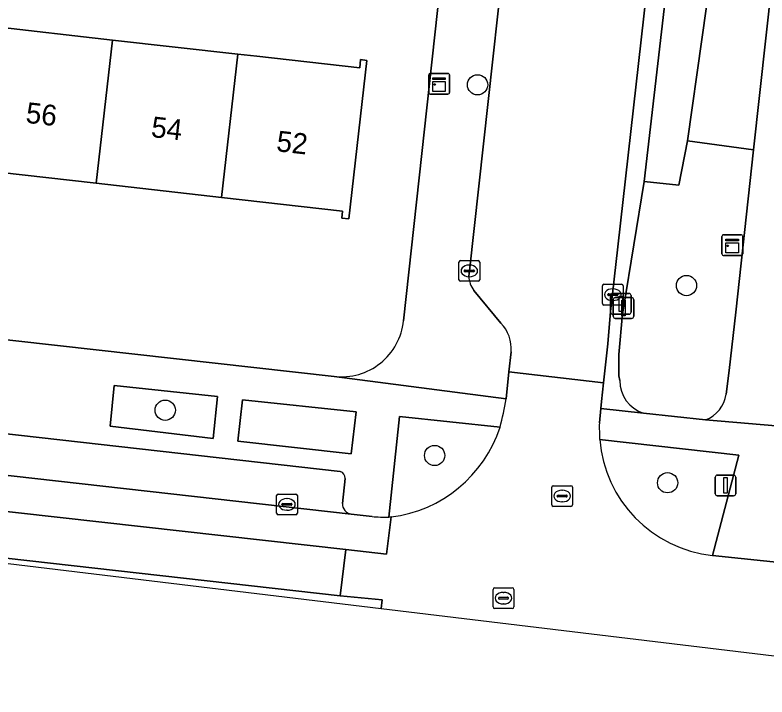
# Model space of a CAD drawing. Extents: x 162026 to 163502, y 387295 to 388169.
# Drawn here: x 162692.94 to 162729.21, y 387346.99 to 387379.89 of the extents above; entities that cross this region are included whole.
import ezdxf

# ---------------------------------------------------------------- set-up
doc = ezdxf.new("R2010")
doc.units = 0
for name, color, linetype in [('IMGEO_Boom', 7, 'Continuous'), ('IMGEO_Erf', 7, 'Continuous'), ('IMGEO_Groenvoorziening', 7, 'Continuous'), ('IMGEO_Kast', 7, 'Continuous'), ('IMGEO_Kolk', 7, 'Continuous'), ('IMGEO_Lichtmast', 7, 'Continuous'), ('IMGEO_Pand', 7, 'Continuous'), ('IMGEO_Pand_nummerreeks', 7, 'Continuous'), ('IMGEO_Parkeervlak_open', 7, 'Continuous'), ('IMGEO_Rijbaan_lokaal_gesloten', 7, 'Continuous'), ('IMGEO_Rijbaan_lokaal_open', 7, 'Continuous'), ('IMGEO_Rioolput', 7, 'Continuous'), ('IMGEO_Voetpad_open', 7, 'Continuous')]:
    doc.layers.add(name, color=color, linetype=linetype)

msp = doc.modelspace()

# ---------------------------------------------------------------- linework, layer by layer
at = {"layer": 'IMGEO_Boom'}
for centre in [(162715.252, 387376.527), (162725.33, 387366.839), (162700.189, 387360.823), (162713.183, 387358.639), (162724.419, 387357.324)]:
    msp.add_circle(centre, 0.489, dxfattribs=at)
at = {"layer": 'IMGEO_Erf'}
for points in [[(162711.681, 387365.136), (162714.319, 387389.235), (162710.961, 387389.556), (162710.656, 387386.395), (162705.894, 387386.789), (162706.289, 387390.002), (162703.754, 387390.287), (162703.434, 387387.426), (162698.693, 387387.954), (162693.885, 387388.49), (162694.206, 387391.362), (162691.885, 387391.623), (162691.566, 387388.763), (162686.824, 387389.291), (162682.017, 387389.827), (162682.338, 387392.698)], [(162691.767, 387379.351), (162697.641, 387378.689), (162703.694, 387378.007), (162704.601, 387377.905), (162709.569, 387377.344), (162709.614, 387377.741), (162709.912, 387377.707), (162709.043, 387370.056), (162708.708, 387370.094), (162708.745, 387370.424), (162702.909, 387371.087), (162696.856, 387371.774), (162690.983, 387372.441)], [(162594.077, 387375.086), (162622.081, 387372.119), (162708.34, 387362.452)]]:
    msp.add_lwpolyline(points, dxfattribs=at)
msp.add_arc((162708.68, 387365.45), 3.017, 263.529, 354.0245, dxfattribs=at)
at = {"layer": 'IMGEO_Groenvoorziening'}
for points in [[(162725.09, 387387.439), (162723.295, 387371.861), (162724.967, 387371.688), (162725.377, 387373.826), (162727.457, 387388.503)], [(162728.925, 387388.397), (162727.457, 387388.503), (162725.377, 387373.826), (162728.564, 387373.387), (162730.037, 387386.799)], [(162728.564, 387373.387), (162725.377, 387373.826), (162724.967, 387371.688), (162723.295, 387371.861), (162722.29, 387365.755), (162722.244, 387365.476), (162722.063, 387363.507), (162722.065, 387362.477), (162722.108, 387362.255)], [(162727.242, 387361.598), (162727.394, 387362.747), (162727.703, 387365.55), (162728.564, 387373.387)], [(162716.336, 387359.999), (162711.486, 387360.526), (162710.969, 387355.669), (162711.09, 387355.675)], [(162723.257, 387360.68), (162726.254, 387360.358)], [(162727.862, 387358.651), (162721.142, 387359.413)], [(162726.59, 387353.81), (162727.862, 387358.651)]]:
    msp.add_lwpolyline(points, dxfattribs=at)
for points in [[(162702.493, 387359.46), (162702.703, 387361.491), (162697.729, 387362.024), (162697.529, 387360.056)], [(162709.161, 387358.717), (162709.403, 387360.752), (162703.907, 387361.323), (162703.687, 387359.326)]]:
    msp.add_lwpolyline(points, close=True, dxfattribs=at)
for centre, radius, start, end in [((162723.763, 387362.256), 1.655, 180.0261, 252.1972), ((162725.693, 387361.819), 1.565, 291.014, 351.8921), ((162710.303, 387361.975), 6.349, 277.1242, 341.8697), ((162727.246, 387359.898), 6.123, 184.5417, 263.8512)]:
    msp.add_arc(centre, radius, start, end, dxfattribs=at)
at = {"layer": 'IMGEO_Kast'}
for p, q in [((162712.976, 387377.076), (162713.817, 387377.076)), ((162713.817, 387377.076), (162712.976, 387377.076)), ((162712.901, 387376.151), (162712.901, 387376.992)), ((162712.901, 387376.992), (162712.901, 387376.151)), ((162713.901, 387377.001), (162713.901, 387376.16)), ((162713.901, 387376.16), (162713.901, 387377.001)), ((162713.826, 387376.076), (162712.985, 387376.076)), ((162712.985, 387376.076), (162713.826, 387376.076)), ((162727.04, 387368.366), (162727.04, 387369.207)), ((162727.04, 387369.207), (162727.04, 387368.366)), ((162727.115, 387369.291), (162727.956, 387369.291)), ((162727.956, 387369.291), (162727.115, 387369.291)), ((162728.04, 387369.216), (162728.04, 387368.375)), ((162728.04, 387368.375), (162728.04, 387369.216)), ((162727.965, 387368.291), (162727.124, 387368.291)), ((162727.124, 387368.291), (162727.965, 387368.291))]:
    msp.add_line(p, q, dxfattribs=at)
for points in [[(162713.096, 387376.866), (162713.696, 387376.866), (162713.696, 387376.781), (162713.096, 387376.781), (162713.096, 387376.866)], [(162713.096, 387376.691), (162713.696, 387376.691), (162713.696, 387376.202), (162713.096, 387376.202), (162713.096, 387376.691)], [(162727.235, 387369.081), (162727.835, 387369.081), (162727.835, 387368.996), (162727.235, 387368.996), (162727.235, 387369.081)], [(162727.235, 387368.906), (162727.835, 387368.906), (162727.835, 387368.417), (162727.235, 387368.417), (162727.235, 387368.906)]]:
    msp.add_lwpolyline(points, dxfattribs=at)
for centre in [(162713.18, 387376.54), (162727.319, 387368.755)]:
    msp.add_circle(centre, 0.0377, dxfattribs=at)
for centre, start, end in [((162712.979, 387376.998), 92.4484, 184.2845), ((162712.979, 387376.998), 92.4484, 184.2845), ((162713.823, 387376.998), 2.4484, 94.2845), ((162713.823, 387376.998), 2.4484, 94.2845), ((162712.979, 387376.154), 182.4484, 274.2845), ((162712.979, 387376.154), 182.4484, 274.2845), ((162713.823, 387376.154), 272.4484, 4.2845), ((162713.823, 387376.154), 272.4484, 4.2845), ((162727.118, 387369.213), 92.4484, 184.2845), ((162727.118, 387369.213), 92.4484, 184.2845), ((162727.962, 387369.213), 2.4484, 94.2845), ((162727.962, 387369.213), 2.4484, 94.2845), ((162727.118, 387368.369), 182.4484, 274.2845), ((162727.118, 387368.369), 182.4484, 274.2845), ((162727.962, 387368.369), 272.4484, 4.2845), ((162727.962, 387368.369), 272.4484, 4.2845)]:
    msp.add_arc(centre, 0.0779, start, end, dxfattribs=at)
at = {"layer": 'IMGEO_Kolk'}
for p, q in [((162714.355, 387367.12), (162714.355, 387367.972)), ((162714.43, 387368.046), (162715.282, 387368.046)), ((162715.356, 387367.972), (162715.356, 387367.12)), ((162714.843, 387367.826), (162714.868, 387367.826)), ((162714.614, 387367.54), (162714.614, 387367.552)), ((162715.052, 387367.503), (162714.654, 387367.503)), ((162714.657, 387367.589), (162715.055, 387367.589)), ((162714.866, 387367.266), (162714.841, 387367.266)), ((162715.098, 387367.552), (162715.098, 387367.54)), ((162715.282, 387367.046), (162714.43, 387367.046)), ((162721.35, 387366.899), (162722.202, 387366.899)), ((162721.275, 387365.973), (162721.275, 387366.825)), ((162721.763, 387366.679), (162721.788, 387366.679)), ((162722.276, 387366.825), (162722.276, 387365.973)), ((162721.534, 387366.393), (162721.534, 387366.405)), ((162721.972, 387366.356), (162721.574, 387366.356)), ((162721.577, 387366.442), (162721.975, 387366.442)), ((162722.018, 387366.405), (162722.018, 387366.393)), ((162722.202, 387365.899), (162721.35, 387365.899)), ((162721.786, 387366.119), (162721.761, 387366.119)), ((162705.634, 387356.778), (162706.486, 387356.778)), ((162705.559, 387355.852), (162705.559, 387356.704)), ((162706.047, 387356.558), (162706.072, 387356.558)), ((162706.56, 387356.704), (162706.56, 387355.852)), ((162705.818, 387356.272), (162705.818, 387356.284)), ((162706.256, 387356.235), (162705.858, 387356.235)), ((162705.861, 387356.321), (162706.259, 387356.321)), ((162706.07, 387355.998), (162706.045, 387355.998)), ((162706.302, 387356.284), (162706.302, 387356.272)), ((162706.486, 387355.778), (162705.634, 387355.778))]:
    msp.add_line(p, q, dxfattribs=at)
for points in [[(162714.355, 387367.12), (162714.355, 387367.972)], [(162714.43, 387368.046), (162715.282, 387368.046)], [(162715.356, 387367.972), (162715.356, 387367.12)], [(162715.282, 387367.046), (162714.43, 387367.046)], [(162721.35, 387366.899), (162722.202, 387366.899)], [(162721.275, 387365.973), (162721.275, 387366.825)], [(162722.276, 387366.825), (162722.276, 387365.973)], [(162722.202, 387365.899), (162721.35, 387365.899)], [(162705.634, 387356.778), (162706.486, 387356.778)], [(162705.559, 387355.852), (162705.559, 387356.704)], [(162706.56, 387356.704), (162706.56, 387355.852)], [(162706.486, 387355.778), (162705.634, 387355.778)]]:
    msp.add_lwpolyline(points, dxfattribs=at)
for centre, radius, start, end in [((162714.432, 387367.97), 0.0765, 91.552, 178.448), ((162714.432, 387367.97), 0.0765, 91.552, 178.448), ((162715.28, 387367.97), 0.0765, 1.552, 88.448), ((162715.28, 387367.97), 0.0765, 1.552, 88.448), ((162714.654, 387367.549), 0.0403, 85.8775, 175.7526), ((162714.651, 387367.539), 0.0366, 178.938, 274.7102), ((162715.055, 387367.546), 0.043, 264.8664, 352.4533), ((162715.059, 387367.551), 0.0386, 1.7309, 96.639), ((162714.432, 387367.122), 0.0765, 181.552, 268.448), ((162714.432, 387367.122), 0.0765, 181.552, 268.448), ((162715.28, 387367.122), 0.0765, 271.552, 358.448), ((162715.28, 387367.122), 0.0765, 271.552, 358.448), ((162721.352, 387366.823), 0.0765, 91.552, 178.448), ((162721.352, 387366.823), 0.0765, 91.552, 178.448), ((162722.2, 387366.823), 0.0765, 1.552, 88.448), ((162722.2, 387366.823), 0.0765, 1.552, 88.448), ((162721.574, 387366.402), 0.0403, 85.8775, 175.7526), ((162721.571, 387366.392), 0.0366, 178.938, 274.7102), ((162721.975, 387366.399), 0.043, 264.8664, 352.4533), ((162721.979, 387366.404), 0.0386, 1.7309, 96.639), ((162721.352, 387365.975), 0.0765, 181.552, 268.448), ((162721.352, 387365.975), 0.0765, 181.552, 268.448), ((162722.2, 387365.975), 0.0765, 271.552, 358.448), ((162722.2, 387365.975), 0.0765, 271.552, 358.448), ((162705.636, 387356.702), 0.0765, 91.552, 178.448), ((162705.636, 387356.702), 0.0765, 91.552, 178.448), ((162706.484, 387356.702), 0.0765, 1.552, 88.448), ((162706.484, 387356.702), 0.0765, 1.552, 88.448), ((162705.858, 387356.281), 0.0403, 85.8775, 175.7526), ((162705.855, 387356.271), 0.0366, 178.938, 274.7102), ((162706.259, 387356.278), 0.043, 264.8664, 352.4533), ((162706.263, 387356.283), 0.0386, 1.7309, 96.639), ((162705.636, 387355.854), 0.0765, 181.552, 268.448), ((162705.636, 387355.854), 0.0765, 181.552, 268.448), ((162706.484, 387355.854), 0.0765, 271.552, 358.448), ((162706.484, 387355.854), 0.0765, 271.552, 358.448)]:
    msp.add_arc(centre, radius, start, end, dxfattribs=at)
for centre, major_axis, ratio, start_param, end_param in [((162714.842, 387367.546), (-0.387, 0.002), 0.722429, 4.712389, 7.853982), ((162714.867, 387367.546), (-0.39, 0.002), 0.717154, 1.570796, 4.712389), ((162721.762, 387366.399), (-0.387, 0.002), 0.722429, 4.712389, 7.853982), ((162721.787, 387366.399), (-0.39, 0.002), 0.717154, 1.570796, 4.712389), ((162706.046, 387356.278), (-0.387, 0.002), 0.722429, 4.712389, 7.853982), ((162706.071, 387356.278), (-0.39, 0.002), 0.717154, 1.570796, 4.712389)]:
    msp.add_ellipse(centre, major_axis=major_axis, ratio=ratio, start_param=start_param, end_param=end_param, dxfattribs=at)
at = {"layer": 'IMGEO_Lichtmast'}
for p, q in [((162721.668, 387365.558), (162721.668, 387366.358)), ((162721.668, 387366.358), (162721.668, 387365.558)), ((162721.768, 387366.458), (162722.558, 387366.458)), ((162722.558, 387366.458), (162721.768, 387366.458)), ((162721.795, 387365.355), (162721.795, 387366.155)), ((162721.795, 387366.155), (162721.795, 387365.355)), ((162721.895, 387366.255), (162722.685, 387366.255)), ((162722.685, 387366.255), (162721.895, 387366.255)), ((162722.658, 387366.358), (162722.658, 387365.558)), ((162722.658, 387365.558), (162722.658, 387366.358)), ((162722.785, 387366.155), (162722.785, 387365.355)), ((162722.785, 387365.355), (162722.785, 387366.155)), ((162722.558, 387365.458), (162721.768, 387365.458)), ((162721.768, 387365.458), (162722.558, 387365.458)), ((162722.685, 387365.255), (162721.895, 387365.255)), ((162721.895, 387365.255), (162722.685, 387365.255)), ((162726.714, 387356.794), (162726.714, 387357.594)), ((162726.714, 387357.594), (162726.714, 387356.794)), ((162726.814, 387357.694), (162727.604, 387357.694)), ((162727.604, 387357.694), (162726.814, 387357.694)), ((162727.704, 387357.594), (162727.704, 387356.794)), ((162727.704, 387356.794), (162727.704, 387357.594)), ((162727.604, 387356.694), (162726.814, 387356.694)), ((162726.814, 387356.694), (162727.604, 387356.694))]:
    msp.add_line(p, q, dxfattribs=at)
for points in [[(162722.088, 387366.333), (162722.238, 387366.333), (162722.238, 387365.583), (162722.088, 387365.583), (162722.088, 387366.333)], [(162722.215, 387366.13), (162722.365, 387366.13), (162722.365, 387365.38), (162722.215, 387365.38), (162722.215, 387366.13)], [(162727.134, 387357.569), (162727.284, 387357.569), (162727.284, 387356.819), (162727.134, 387356.819), (162727.134, 387357.569)]]:
    msp.add_lwpolyline(points, dxfattribs=at)
for centre, start, end in [((162721.768, 387366.358), 90, 180), ((162721.768, 387366.358), 90, 180), ((162721.895, 387366.155), 90, 180), ((162721.895, 387366.155), 90, 180), ((162722.558, 387366.358), 0, 90), ((162722.558, 387366.358), 360, 90), ((162722.685, 387366.155), 0, 90), ((162722.685, 387366.155), 360, 90), ((162721.768, 387365.558), 180, 270), ((162721.768, 387365.558), 180, 270), ((162722.558, 387365.558), 270, 0), ((162722.558, 387365.558), 270, 0), ((162721.895, 387365.355), 180, 270), ((162721.895, 387365.355), 180, 270), ((162722.685, 387365.355), 270, 0), ((162722.685, 387365.355), 270, 0), ((162726.814, 387357.594), 90, 180), ((162726.814, 387357.594), 90, 180), ((162727.604, 387357.594), 0, 90), ((162727.604, 387357.594), 360, 90), ((162726.814, 387356.794), 180, 270), ((162726.814, 387356.794), 180, 270), ((162727.604, 387356.794), 270, 0), ((162727.604, 387356.794), 270, 0)]:
    msp.add_arc(centre, 0.1, start, end, dxfattribs=at)
at = {"layer": 'IMGEO_Pand'}
for points in [[(162690.983, 387372.441), (162696.856, 387371.774), (162697.641, 387378.689), (162691.767, 387379.351)], [(162696.856, 387371.774), (162702.909, 387371.087), (162703.694, 387378.007), (162697.641, 387378.689)], [(162702.909, 387371.087), (162708.745, 387370.424), (162708.708, 387370.094), (162709.043, 387370.056), (162709.912, 387377.707), (162709.614, 387377.741), (162709.569, 387377.344), (162704.601, 387377.905), (162703.694, 387378.007)]]:
    msp.add_lwpolyline(points, close=True, dxfattribs=at)
at = {"layer": 'IMGEO_Parkeervlak_open'}
for points in [[(162708.632, 387357.864), (162662.203, 387363.108)], [(162661.232, 387361.21), (162709.154, 387355.81)], [(162708.733, 387356.322), (162708.863, 387357.536)]]:
    msp.add_lwpolyline(points, dxfattribs=at)
for centre, radius, start, end in [((162708.54, 387357.554), 0.324, 356.8454, 73.4663), ((162709.237, 387356.307), 0.504, 178.3326, 260.526)]:
    msp.add_arc(centre, radius, start, end, dxfattribs=at)
at = {"layer": 'IMGEO_Rijbaan_lokaal_gesloten'}
for points in [[(162661.232, 387361.21), (162659.266, 387361.451), (162659.234, 387361.213), (162659.031, 387359.714), (162661.524, 387359.409), (162708.901, 387354.096), (162710.857, 387353.874), (162711.09, 387355.675), (162710.969, 387355.669)], [(162710.163, 387355.694), (162709.154, 387355.81), (162661.232, 387361.21)], [(162710.599, 387351.261), (162710.658, 387351.669), (162708.627, 387351.863), (162661.276, 387357.212), (162661.275, 387357.204), (162710.599, 387351.261)]]:
    msp.add_lwpolyline(points, dxfattribs=at)
msp.add_arc((162710.786, 387362.758), 7.092, 264.9641, 271.4827, dxfattribs=at)
at = {"layer": 'IMGEO_Rijbaan_lokaal_open'}
for points in [[(162716.877, 387363.648), (162716.763, 387362.675), (162721.325, 387362.148), (162721.529, 387364.025), (162721.67, 387365.582), (162722.022, 387368.707), (162733.404, 387469.756)], [(162721.635, 387428.521), (162719.509, 387410.537), (162719.387, 387409.262), (162718.929, 387404.454), (162717.361, 387390.175), (162714.856, 387367.546), (162714.829, 387367.288)], [(162715.074, 387366.601), (162716.379, 387365.028)], [(162721.127, 387360.207), (162721.193, 387360.913), (162721.224, 387361.244), (162721.325, 387362.148), (162716.763, 387362.675), (162716.626, 387361.373)], [(162711.09, 387355.675), (162710.857, 387353.874), (162708.901, 387354.096), (162708.627, 387351.863), (162710.658, 387351.669), (162710.599, 387351.261), (162729.955, 387348.929)], [(162729.955, 387348.929), (162730.007, 387349.45), (162732.418, 387349.16), (162732.625, 387351.416), (162730.235, 387351.679), (162730.431, 387353.404), (162726.59, 387353.81)]]:
    msp.add_lwpolyline(points, dxfattribs=at)
msp.add_lwpolyline([(162661.524, 387359.409), (162661.276, 387357.212), (162708.627, 387351.863), (162708.901, 387354.096)], close=True, dxfattribs=at)
for centre, radius, start, end in [((162716.051, 387367.336), 1.222, 182.2709, 216.9839), ((162715.064, 387363.774), 1.817, 356.034, 43.6519), ((162704.166, 387363.285), 12.606, 344.889, 351.2749), ((162710.303, 387361.975), 6.349, 277.1242, 341.8697), ((162731.753, 387360.011), 10.628, 178.9411, 183.2234), ((162727.246, 387359.898), 6.123, 184.5417, 263.8512)]:
    msp.add_arc(centre, radius, start, end, dxfattribs=at)
at = {"layer": 'IMGEO_Rioolput'}
for p, q in [((162718.831, 387356.256), (162718.831, 387357.108)), ((162718.906, 387357.182), (162719.758, 387357.182)), ((162719.832, 387357.108), (162719.832, 387356.256)), ((162719.133, 387356.725), (162719.531, 387356.725)), ((162719.319, 387356.962), (162719.344, 387356.962)), ((162719.09, 387356.676), (162719.09, 387356.688)), ((162719.528, 387356.639), (162719.13, 387356.639)), ((162719.342, 387356.402), (162719.317, 387356.402)), ((162719.574, 387356.688), (162719.574, 387356.676)), ((162719.758, 387356.182), (162718.906, 387356.182)), ((162716, 387351.328), (162716, 387352.18)), ((162716.075, 387352.254), (162716.927, 387352.254)), ((162716.488, 387352.034), (162716.513, 387352.034)), ((162717.001, 387352.18), (162717.001, 387351.328)), ((162716.259, 387351.748), (162716.259, 387351.76)), ((162716.697, 387351.711), (162716.299, 387351.711)), ((162716.302, 387351.797), (162716.7, 387351.797)), ((162716.743, 387351.76), (162716.743, 387351.748)), ((162716.511, 387351.474), (162716.486, 387351.474)), ((162716.927, 387351.254), (162716.075, 387351.254))]:
    msp.add_line(p, q, dxfattribs=at)
for points in [[(162718.831, 387356.256), (162718.831, 387357.108)], [(162718.906, 387357.182), (162719.758, 387357.182)], [(162719.832, 387357.108), (162719.832, 387356.256)], [(162719.758, 387356.182), (162718.906, 387356.182)], [(162716, 387351.328), (162716, 387352.18)], [(162716.075, 387352.254), (162716.927, 387352.254)], [(162717.001, 387352.18), (162717.001, 387351.328)], [(162716.927, 387351.254), (162716.075, 387351.254)]]:
    msp.add_lwpolyline(points, dxfattribs=at)
for centre, radius, start, end in [((162718.908, 387357.106), 0.0765, 91.552, 178.448), ((162718.908, 387357.106), 0.0765, 91.552, 178.448), ((162719.756, 387357.106), 0.0765, 1.552, 88.448), ((162719.756, 387357.106), 0.0765, 1.552, 88.448), ((162719.13, 387356.685), 0.0403, 85.8775, 175.7526), ((162719.535, 387356.687), 0.0386, 1.7309, 96.639), ((162719.127, 387356.675), 0.0366, 178.938, 274.7102), ((162719.531, 387356.682), 0.043, 264.8664, 352.4533), ((162718.908, 387356.258), 0.0765, 181.552, 268.448), ((162718.908, 387356.258), 0.0765, 181.552, 268.448), ((162719.756, 387356.258), 0.0765, 271.552, 358.448), ((162719.756, 387356.258), 0.0765, 271.552, 358.448), ((162716.077, 387352.178), 0.0765, 91.552, 178.448), ((162716.077, 387352.178), 0.0765, 91.552, 178.448), ((162716.925, 387352.178), 0.0765, 1.552, 88.448), ((162716.925, 387352.178), 0.0765, 1.552, 88.448), ((162716.299, 387351.757), 0.0403, 85.8775, 175.7526), ((162716.296, 387351.747), 0.0366, 178.938, 274.7102), ((162716.7, 387351.754), 0.043, 264.8664, 352.4533), ((162716.704, 387351.759), 0.0386, 1.7309, 96.639), ((162716.077, 387351.33), 0.0765, 181.552, 268.448), ((162716.077, 387351.33), 0.0765, 181.552, 268.448), ((162716.925, 387351.33), 0.0765, 271.552, 358.448), ((162716.925, 387351.33), 0.0765, 271.552, 358.448)]:
    msp.add_arc(centre, radius, start, end, dxfattribs=at)
for centre, major_axis, ratio, start_param, end_param in [((162719.318, 387356.682), (-0.387, 0.002), 0.722429, 4.712389, 7.853982), ((162719.343, 387356.682), (-0.39, 0.002), 0.717154, 1.570796, 4.712389), ((162716.487, 387351.754), (-0.387, 0.002), 0.722429, 4.712389, 7.853982), ((162716.512, 387351.754), (-0.39, 0.002), 0.717154, 1.570796, 4.712389)]:
    msp.add_ellipse(centre, major_axis=major_axis, ratio=ratio, start_param=start_param, end_param=end_param, dxfattribs=at)
at = {"layer": 'IMGEO_Voetpad_open'}
for points in [[(162730.061, 387435.547), (162731.708, 387450.232), (162737.125, 387449.675), (162737.24, 387450.411), (162731.82, 387451.093), (162731.924, 387452.33), (162732.978, 387461.461), (162733.657, 387468.074), (162733.878, 387469.706), (162733.404, 387469.756), (162722.022, 387368.707), (162721.67, 387365.582), (162721.529, 387364.025), (162721.325, 387362.148), (162721.224, 387361.244), (162721.193, 387360.913), (162723.257, 387360.68)], [(162717.465, 387415.631), (162716.764, 387410.883), (162716.576, 387409.222), (162714.488, 387390.779), (162714.319, 387389.235), (162711.681, 387365.136)], [(162714.829, 387367.288), (162714.856, 387367.546), (162717.361, 387390.175)], [(162722.108, 387362.255), (162722.065, 387362.477), (162722.063, 387363.507), (162722.244, 387365.476), (162722.29, 387365.755), (162723.295, 387371.861), (162725.09, 387387.439)], [(162730.037, 387386.799), (162728.564, 387373.387), (162727.703, 387365.55), (162727.394, 387362.747), (162727.242, 387361.598)], [(162716.626, 387361.373), (162708.34, 387362.452), (162622.081, 387372.119), (162594.077, 387375.086)], [(162716.379, 387365.028), (162715.074, 387366.601)], [(162708.34, 387362.452), (162716.626, 387361.373), (162716.763, 387362.675), (162716.877, 387363.648)], [(162662.203, 387363.108), (162708.632, 387357.864)], [(162847.285, 387346.986), (162731.718, 387359.894), (162726.254, 387360.358), (162723.257, 387360.68), (162721.193, 387360.913), (162721.127, 387360.207)], [(162710.969, 387355.669), (162711.486, 387360.526), (162716.336, 387359.999)], [(162726.254, 387360.358), (162731.718, 387359.894)], [(162721.142, 387359.413), (162727.862, 387358.651), (162726.59, 387353.81), (162730.431, 387353.404), (162732.349, 387353.174)], [(162708.863, 387357.536), (162708.733, 387356.322)], [(162709.154, 387355.81), (162710.163, 387355.694)]]:
    msp.add_lwpolyline(points, dxfattribs=at)
for points in [[(162697.729, 387362.024), (162702.703, 387361.491), (162702.493, 387359.46), (162697.529, 387360.056)], [(162703.907, 387361.323), (162709.403, 387360.752), (162709.161, 387358.717), (162703.687, 387359.326)]]:
    msp.add_lwpolyline(points, close=True, dxfattribs=at)
for centre, radius, start, end in [((162716.051, 387367.336), 1.222, 182.2709, 216.9839), ((162708.68, 387365.45), 3.017, 263.529, 354.0245), ((162715.064, 387363.774), 1.817, 356.034, 43.6519), ((162723.763, 387362.256), 1.655, 180.0261, 252.1972), ((162725.693, 387361.819), 1.565, 291.014, 351.8921), ((162704.166, 387363.285), 12.606, 344.889, 351.2749), ((162731.753, 387360.011), 10.628, 178.9411, 183.2234), ((162708.54, 387357.554), 0.324, 356.8454, 73.4663), ((162709.237, 387356.307), 0.504, 178.3326, 260.526), ((162710.786, 387362.758), 7.092, 264.9641, 271.4827)]:
    msp.add_arc(centre, radius, start, end, dxfattribs=at)

# ---------------------------------------------------------------- texts
at = {"layer": 'IMGEO_Pand_nummerreeks'}
for s, p in [('56', (162693.427, 387374.699)), ('54', (162699.474, 387374.012)), ('52', (162705.517, 387373.327))]:
    msp.add_text(s, height=1, rotation=353.5219, dxfattribs=at).set_placement(p)

doc.saveas('drawing.dxf')
